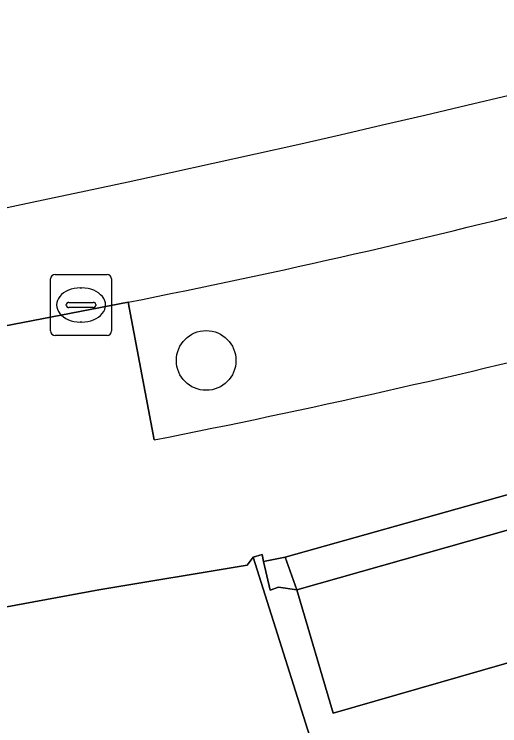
# Model space of a CAD drawing. Extents: x 160663 to 161506, y 382245 to 383291.
# Drawn here: x 161060.97 to 161068.93, y 382923.26 to 382934.92 of the extents above; entities that cross this region are included whole.
import ezdxf

# ---------------------------------------------------------------- set-up
doc = ezdxf.new("R2010")
doc.units = 0
for name, color, linetype in [('IMGEO_Boom', 7, 'Continuous'), ('IMGEO_Groenvoorziening', 7, 'Continuous'), ('IMGEO_Kolk', 7, 'Continuous'), ('IMGEO_Pand', 7, 'Continuous'), ('IMGEO_Rijbaan_lokaal_gesloten', 7, 'Continuous'), ('IMGEO_Voetpad_open', 7, 'Continuous')]:
    doc.layers.add(name, color=color, linetype=linetype)

msp = doc.modelspace()

# ---------------------------------------------------------------- linework, layer by layer
at = {"layer": 'IMGEO_Boom'}
msp.add_circle((161064.113, 382929.242), 0.489, dxfattribs=at)
at = {"layer": 'IMGEO_Groenvoorziening'}
msp.add_lwpolyline([(161062.834, 382930.198), (161063.258, 382927.939)], dxfattribs=at)
for centre, radius, start, end in [((161038.267, 383054.762), 126.964, 281.15693, 284.58341), ((161034.169, 383075.087), 149.995, 281.18243, 284.13861)]:
    msp.add_arc(centre, radius, start, end, dxfattribs=at)
at = {"layer": 'IMGEO_Kolk'}
for p, q in [((161061.636, 382930.651), (161062.488, 382930.651)), ((161061.561, 382929.725), (161061.561, 382930.577)), ((161062.562, 382930.577), (161062.562, 382929.725)), ((161062.049, 382930.431), (161062.074, 382930.431)), ((161061.82, 382930.145), (161061.82, 382930.157)), ((161061.863, 382930.194), (161062.261, 382930.194)), ((161062.304, 382930.157), (161062.304, 382930.145)), ((161062.258, 382930.108), (161061.86, 382930.108)), ((161062.072, 382929.871), (161062.047, 382929.871)), ((161062.488, 382929.651), (161061.636, 382929.651))]:
    msp.add_line(p, q, dxfattribs=at)
for points in [[(161061.636, 382930.651), (161062.488, 382930.651)], [(161061.561, 382929.725), (161061.561, 382930.577)], [(161062.562, 382930.577), (161062.562, 382929.725)], [(161062.488, 382929.651), (161061.636, 382929.651)]]:
    msp.add_lwpolyline(points, dxfattribs=at)
for centre, radius, start, end in [((161061.638, 382930.575), 0.0765, 91.552, 178.448), ((161061.638, 382930.575), 0.0765, 91.552, 178.448), ((161062.486, 382930.575), 0.0765, 1.552, 88.448), ((161062.486, 382930.575), 0.0765, 1.552, 88.448), ((161061.86, 382930.154), 0.0403, 85.8775, 175.7526), ((161061.857, 382930.144), 0.0366, 178.938, 274.7102), ((161062.261, 382930.151), 0.043, 264.8664, 352.4533), ((161062.265, 382930.156), 0.0386, 1.7309, 96.639), ((161061.638, 382929.727), 0.0765, 181.552, 268.448), ((161061.638, 382929.727), 0.0765, 181.552, 268.448), ((161062.486, 382929.727), 0.0765, 271.552, 358.448), ((161062.486, 382929.727), 0.0765, 271.552, 358.448)]:
    msp.add_arc(centre, radius, start, end, dxfattribs=at)
for centre, major_axis, ratio, start_param, end_param in [((161062.048, 382930.151), (-0.387, 0.002), 0.722429, 4.712389, 7.853982), ((161062.073, 382930.151), (-0.39, 0.002), 0.717154, 1.570796, 4.712389)]:
    msp.add_ellipse(centre, major_axis=major_axis, ratio=ratio, start_param=start_param, end_param=end_param, dxfattribs=at)
at = {"layer": 'IMGEO_Pand'}
msp.add_lwpolyline([(161084.715, 382931.203), (161078.194, 382929.067), (161077.92, 382928.977), (161079.206, 382924.393), (161078.211, 382924.114), (161076.801, 382926.78), (161076.069, 382926.403), (161076.133, 382926.172), (161072.61, 382925.18), (161072.498, 382925.567), (161071.991, 382925.405), (161072.075, 382925.118), (161070.2, 382924.591), (161070.122, 382924.887), (161069.606, 382924.73), (161069.686, 382924.467), (161066.194, 382923.465), (161065.599, 382925.485), (161065.302, 382925.526), (161065.16, 382925.476), (161065.055, 382925.946), (161065.029, 382926.065), (161064.882, 382926.017), (161070.28, 382908.957)], dxfattribs=at)
msp.add_lwpolyline([(161064.882, 382926.017), (161064.787, 382925.89), (161062.355, 382925.483), (161046.572, 382922.573), (161046.536, 382922.719), (161046.345, 382922.64), (161047.527, 382917.746), (161051.861, 382912.341), (161051.502, 382912.053), (161057.902, 382904.07), (161058.28, 382904.367), (161058.094, 382904.602), (161059.078, 382905.378), (161066.844, 382906.549), (161066.985, 382906.029), (161067.175, 382906.068), (161066.827, 382907.453), (161070.379, 382908.594), (161070.28, 382908.957)], close=True, dxfattribs=at)
at = {"layer": 'IMGEO_Rijbaan_lokaal_gesloten'}
msp.add_lwpolyline([(161043.612, 382926.652), (161057.022, 382929.08), (161062.834, 382930.198)], dxfattribs=at)
for centre, radius, start, end in [((161007.021, 383191.848), 265.609, 280.74798, 290.57512), ((161007.021, 383191.848), 265.609, 280.74798, 290.57512), ((161050.326, 383027.378), 92.757, 273.47322, 288.93319), ((161050.326, 383027.378), 92.757, 273.47322, 288.93319), ((161038.267, 383054.762), 126.964, 281.15693, 284.58341)]:
    msp.add_arc(centre, radius, start, end, dxfattribs=at)
at = {"layer": 'IMGEO_Voetpad_open'}
for points in [[(161026.456, 382920.431), (161046.091, 382922.612), (161046.345, 382922.64), (161046.536, 382922.719), (161046.572, 382922.573), (161062.355, 382925.483), (161064.787, 382925.89), (161064.882, 382926.017), (161065.029, 382926.065), (161065.055, 382925.946), (161065.411, 382926.019), (161069.376, 382927.134), (161069.22, 382927.592), (161071.311, 382928.169), (161071.439, 382927.748), (161075.783, 382928.973), (161075.664, 382929.405), (161077.906, 382930.056), (161078.085, 382929.442), (161084.715, 382931.203)], [(161063.258, 382927.939), (161062.834, 382930.198), (161057.022, 382929.08), (161057.369, 382927.06), (161039.6, 382923.81), (161039.209, 382925.877), (161038.841, 382925.806), (161039.159, 382923.709), (161037.474, 382923.453), (161032.535, 382922.904), (161032.294, 382924.367)], [(161069.112, 382926.48), (161065.599, 382925.485), (161066.194, 382923.465), (161069.686, 382924.467)]]:
    msp.add_lwpolyline(points, dxfattribs=at)
for points in [[(161084.715, 382931.203), (161078.085, 382929.442), (161075.783, 382928.973), (161071.439, 382927.748), (161069.376, 382927.134), (161065.411, 382926.019), (161065.599, 382925.485), (161069.112, 382926.48), (161069.629, 382926.627), (161071.49, 382927.157), (161072.01, 382927.302), (161075.526, 382928.291), (161076.001, 382928.436), (161077.92, 382928.977), (161078.194, 382929.067)], [(161065.055, 382925.946), (161065.16, 382925.476), (161065.302, 382925.526), (161065.599, 382925.485), (161065.411, 382926.019)]]:
    msp.add_lwpolyline(points, close=True, dxfattribs=at)
msp.add_arc((161034.169, 383075.087), 149.995, 281.18243, 284.13861, dxfattribs=at)

doc.saveas('drawing.dxf')
